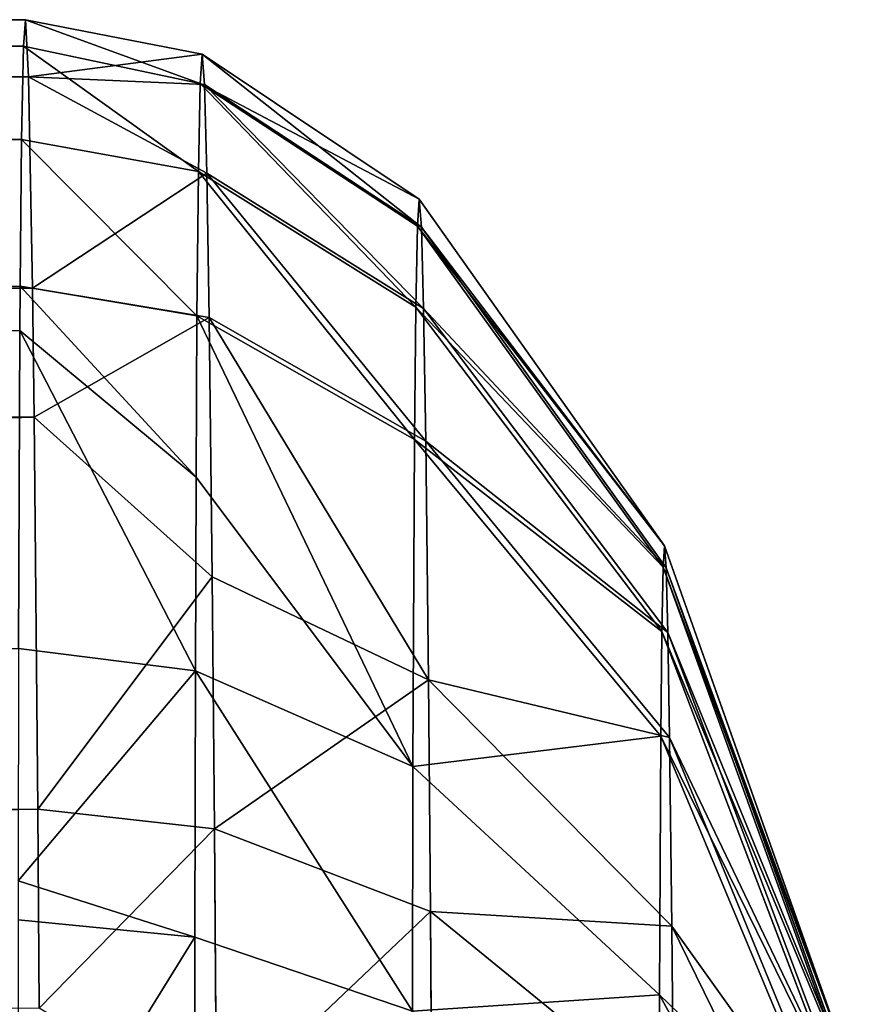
# Model space of a CAD drawing. Extents: x 0 to 230, y 0 to 588.
# Tile 259 of 383: x 137.97 to 139.81, y 212.28 to 214.46. Entities that reach past the tile are written whole.
import ezdxf

# ---------------------------------------------------------------- set-up
doc = ezdxf.new("R2010")
doc.units = 0
doc.header["$LTSCALE"] = 25.4
doc.layers.get('0').update_dxf_attribs({"color": 13, "linetype": 'CONTINUOUS'})

# ---------------------------------------------------------------- blocks, each defined once
blk = doc.blocks.new('VIPER-I-6512-6513_STL_3')
at = {"color": 250}
for p, q in [((-37.688, 223.1013, 633.5656), (10.3108, 223.2561, 633.8776)), ((-37.688, 223.1013, 633.5656), (10.3108, 223.2561, 633.8776)), ((10.3064, 223.1973, 634.5757), (10.3108, 223.2561, 633.8776)), ((10.3064, 223.1973, 634.5757), (10.3108, 223.2561, 633.8776)), ((10.3108, 223.2561, 633.8776), (10.3177, 223.1294, 632.8723)), ((10.6984, 223.1146, 634.6069), (10.3108, 223.2561, 633.8776)), ((10.6984, 223.1146, 634.6069), (10.3108, 223.2561, 633.8776)), ((10.7029, 223.1798, 633.8803), (10.3108, 223.2561, 633.8776)), ((10.7029, 223.1798, 633.8803), (10.3108, 223.2561, 633.8776)), ((10.3108, 223.2561, 633.8776), (10.3177, 223.1294, 632.8723)), ((-37.6923, 223.0425, 634.2637), (10.3064, 223.1973, 634.5757)), ((-37.6923, 223.0425, 634.2637), (10.3064, 223.1973, 634.5757)), ((10.3022, 222.9904, 635.3356), (10.3064, 223.1973, 634.5757)), ((10.3022, 222.9904, 635.3356), (10.3064, 223.1973, 634.5757)), ((10.6944, 222.919, 635.3107), (10.3064, 223.1973, 634.5757)), ((10.6944, 222.919, 635.3107), (10.3064, 223.1973, 634.5757)), ((10.6984, 223.1146, 634.6069), (10.3064, 223.1973, 634.5757)), ((10.6984, 223.1146, 634.6069), (10.3064, 223.1973, 634.5757)), ((10.7029, 223.1798, 633.8803), (10.3177, 223.1294, 632.8723)), ((10.7029, 223.1798, 633.8803), (10.3177, 223.1294, 632.8723)), ((10.6984, 223.1146, 634.6069), (10.7029, 223.1798, 633.8803)), ((10.6984, 223.1146, 634.6069), (10.7029, 223.1798, 633.8803)), ((10.7029, 223.1798, 633.8803), (10.7078, 223.1124, 633.1539)), ((10.7029, 223.1798, 633.8803), (10.7078, 223.1124, 633.1539)), ((10.7029, 223.1798, 633.8803), (11.1846, 222.8581, 633.8839)), ((10.7029, 223.1798, 633.8803), (11.1846, 222.8581, 633.8839)), ((-37.681, 222.9746, 632.5602), (10.3177, 223.1294, 632.8723)), ((-37.681, 222.9746, 632.5602), (10.3177, 223.1294, 632.8723)), ((-37.6776, 222.8321, 632.1106), (10.3177, 223.1294, 632.8723)), ((-37.6776, 222.8321, 632.1106), (10.3177, 223.1294, 632.8723)), ((10.3177, 223.1294, 632.8723), (10.3265, 222.6608, 631.756)), ((10.7078, 223.1124, 633.1539), (10.3177, 223.1294, 632.8723)), ((10.7078, 223.1124, 633.1539), (10.3177, 223.1294, 632.8723)), ((10.713, 222.9157, 632.4528), (10.3177, 223.1294, 632.8723)), ((10.713, 222.9157, 632.4528), (10.3177, 223.1294, 632.8723)), ((10.3177, 223.1294, 632.8723), (10.3265, 222.6608, 631.756)), ((10.6944, 222.919, 635.3107), (10.6984, 223.1146, 634.6069)), ((10.6944, 222.919, 635.3107), (10.6984, 223.1146, 634.6069)), ((10.6984, 223.1146, 634.6069), (11.1804, 222.7982, 634.5522)), ((10.6984, 223.1146, 634.6069), (11.1804, 222.7982, 634.5522)), ((10.7078, 223.1124, 633.1539), (10.713, 222.9157, 632.4528)), ((10.7078, 223.1124, 633.1539), (10.713, 222.9157, 632.4528)), ((10.7078, 223.1124, 633.1539), (11.1891, 222.7962, 633.2158)), ((10.7078, 223.1124, 633.1539), (11.1891, 222.7962, 633.2158)), ((-37.6966, 222.8356, 635.0236), (10.3022, 222.9904, 635.3356)), ((-37.6966, 222.8356, 635.0236), (10.3022, 222.9904, 635.3356)), ((10.2989, 222.6647, 636.005), (10.3022, 222.9904, 635.3356)), ((10.2989, 222.6647, 636.005), (10.3022, 222.9904, 635.3356)), ((10.6944, 222.919, 635.3107), (10.3022, 222.9904, 635.3356)), ((10.6944, 222.919, 635.3107), (10.3022, 222.9904, 635.3356)), ((10.713, 222.9157, 632.4528), (10.3265, 222.6608, 631.756)), ((10.713, 222.9157, 632.4528), (10.3265, 222.6608, 631.756)), ((10.6912, 222.5995, 635.9673), (10.6944, 222.919, 635.3107)), ((10.6912, 222.5995, 635.9673), (10.6944, 222.919, 635.3107)), ((10.6944, 222.919, 635.3107), (11.1768, 222.6183, 635.1993)), ((10.6944, 222.919, 635.3107), (11.1768, 222.6183, 635.1993)), ((10.713, 222.9157, 632.4528), (10.7183, 222.5955, 631.7988)), ((10.713, 222.9157, 632.4528), (10.7183, 222.5955, 631.7988)), ((10.713, 222.9157, 632.4528), (11.1939, 222.6153, 632.5711)), ((10.713, 222.9157, 632.4528), (11.1939, 222.6153, 632.5711)), ((11.1804, 222.7982, 634.5522), (11.1846, 222.8581, 633.8839)), ((11.1804, 222.7982, 634.5522), (11.1846, 222.8581, 633.8839)), ((11.1846, 222.8581, 633.8839), (11.1891, 222.7962, 633.2158)), ((11.7287, 222.0891, 633.8886), (11.1846, 222.8581, 633.8839)), ((11.7287, 222.0891, 633.8886), (11.1846, 222.8581, 633.8839)), ((11.1846, 222.8581, 633.8839), (11.1891, 222.7962, 633.2158)), ((-37.6776, 222.8321, 632.1106), (10.3265, 222.6608, 631.756)), ((-37.6776, 222.8321, 632.1106), (10.3265, 222.6608, 631.756)), ((11.1768, 222.6183, 635.1993), (11.1804, 222.7982, 634.5522)), ((11.1768, 222.6183, 635.1993), (11.1804, 222.7982, 634.5522)), ((11.7254, 222.0416, 634.4176), (11.1804, 222.7982, 634.5522)), ((11.7254, 222.0416, 634.4176), (11.1804, 222.7982, 634.5522)), ((11.1891, 222.7962, 633.2158), (11.1939, 222.6153, 632.5711)), ((11.7323, 222.04, 633.3597), (11.1891, 222.7962, 633.2158)), ((11.7323, 222.04, 633.3597), (11.1891, 222.7962, 633.2158)), ((11.1891, 222.7962, 633.2158), (11.1939, 222.6153, 632.5711)), ((-37.6999, 222.5099, 635.6929), (10.2989, 222.6647, 636.005)), ((-37.6999, 222.5099, 635.6929), (10.2989, 222.6647, 636.005)), ((-37.6686, 222.2197, 631.0316), (10.3265, 222.6608, 631.756)), ((-37.6686, 222.2197, 631.0316), (10.3265, 222.6608, 631.756)), ((10.2982, 222.5664, 636.1595), (10.2989, 222.6647, 636.005)), ((10.2982, 222.5664, 636.1595), (10.2989, 222.6647, 636.005)), ((10.6891, 222.2414, 636.4683), (10.2989, 222.6647, 636.005)), ((10.6891, 222.2414, 636.4683), (10.2989, 222.6647, 636.005)), ((10.6912, 222.5995, 635.9673), (10.2989, 222.6647, 636.005)), ((10.6912, 222.5995, 635.9673), (10.2989, 222.6647, 636.005)), ((10.3265, 222.6608, 631.756), (10.3301, 222.3745, 631.3436)), ((10.7183, 222.5955, 631.7988), (10.3265, 222.6608, 631.756)), ((10.7183, 222.5955, 631.7988), (10.3265, 222.6608, 631.756)), ((10.3265, 222.6608, 631.756), (10.3301, 222.3745, 631.3436)), ((11.1738, 222.3245, 635.8033), (11.1768, 222.6183, 635.1993)), ((11.1738, 222.3245, 635.8033), (11.1768, 222.6183, 635.1993)), ((11.7226, 221.8992, 634.9299), (11.1768, 222.6183, 635.1993)), ((11.7226, 221.8992, 634.9299), (11.1768, 222.6183, 635.1993)), ((11.1939, 222.6153, 632.5711), (11.1988, 222.3208, 631.9697)), ((11.7361, 221.8968, 632.8494), (11.1939, 222.6153, 632.5711)), ((11.7361, 221.8968, 632.8494), (11.1939, 222.6153, 632.5711)), ((11.1939, 222.6153, 632.5711), (11.1988, 222.3208, 631.9697)), ((10.7183, 222.5955, 631.7988), (10.3301, 222.3745, 631.3436)), ((10.7183, 222.5955, 631.7988), (10.3301, 222.3745, 631.3436)), ((10.6891, 222.2414, 636.4683), (10.6912, 222.5995, 635.9673)), ((10.6891, 222.2414, 636.4683), (10.6912, 222.5995, 635.9673)), ((10.6912, 222.5995, 635.9673), (11.1738, 222.3245, 635.8033)), ((10.6912, 222.5995, 635.9673), (11.1738, 222.3245, 635.8033)), ((10.6912, 222.5995, 635.9673), (11.1705, 221.5996, 636.6692)), ((10.6912, 222.5995, 635.9673), (11.1705, 221.5996, 636.6692)), ((10.7183, 222.5955, 631.7988), (10.725, 222.0204, 631.0609)), ((10.7183, 222.5955, 631.7988), (10.725, 222.0204, 631.0609)), ((10.7183, 222.5955, 631.7988), (11.1988, 222.3208, 631.9697)), ((10.7183, 222.5955, 631.7988), (11.1988, 222.3208, 631.9697)), ((-37.7006, 222.4116, 635.8475), (10.2982, 222.5664, 636.1595)), ((-37.7006, 222.4116, 635.8475), (10.2982, 222.5664, 636.1595)), ((10.2952, 221.8612, 636.9647), (10.2982, 222.5664, 636.1595)), ((10.2952, 221.8612, 636.9647), (10.2982, 222.5664, 636.1595)), ((10.2982, 222.5664, 636.1595), (10.6891, 222.2414, 636.4683)), ((10.2982, 222.5664, 636.1595), (10.6891, 222.2414, 636.4683)), ((10.2982, 222.5664, 636.1595), (10.6876, 221.8113, 636.9089)), ((10.2982, 222.5664, 636.1595), (10.6876, 221.8113, 636.9089)), ((-37.6686, 222.2197, 631.0316), (10.3301, 222.3745, 631.3436)), ((-37.6686, 222.2197, 631.0316), (10.3301, 222.3745, 631.3436)), ((-30.5379, 221.3482, 630.2403), (10.3301, 222.3745, 631.3436)), ((-30.5379, 221.3482, 630.2403), (10.3301, 222.3745, 631.3436)), ((-29.9886, 221.2799, 630.1967), (10.3301, 222.3745, 631.3436)), ((-29.9886, 221.2799, 630.1967), (10.3301, 222.3745, 631.3436)), ((10.3301, 222.3745, 631.3436), (-29.4859, 221.0807, 630.076)), ((10.3301, 222.3745, 631.3436), (-29.4859, 221.0807, 630.076)), ((10.3301, 222.3745, 631.3436), (10.3382, 221.5047, 630.5231)), ((10.725, 222.0204, 631.0609), (10.3301, 222.3745, 631.3436)), ((10.725, 222.0204, 631.0609), (10.3301, 222.3745, 631.3436)), ((10.3301, 222.3745, 631.3436), (10.3382, 221.5047, 630.5231)), ((11.1705, 221.5996, 636.6692), (11.1738, 222.3245, 635.8033)), ((11.1705, 221.5996, 636.6692), (11.1738, 222.3245, 635.8033)), ((11.7202, 221.6666, 635.408), (11.1738, 222.3245, 635.8033)), ((11.7202, 221.6666, 635.408), (11.1738, 222.3245, 635.8033)), ((11.1988, 222.3208, 631.9697), (11.2049, 221.7919, 631.291)), ((11.7399, 221.6637, 632.3732), (11.1988, 222.3208, 631.9697)), ((11.7399, 221.6637, 632.3732), (11.1988, 222.3208, 631.9697)), ((11.1988, 222.3208, 631.9697), (11.2049, 221.7919, 631.291)), ((10.6891, 222.2414, 636.4683), (10.6876, 221.8113, 636.9089)), ((10.6891, 222.2414, 636.4683), (10.6876, 221.8113, 636.9089)), ((10.6891, 222.2414, 636.4683), (11.1705, 221.5996, 636.6692)), ((10.6891, 222.2414, 636.4683), (11.1705, 221.5996, 636.6692)), ((11.7254, 222.0416, 634.4176), (11.7287, 222.0891, 633.8886)), ((11.7254, 222.0416, 634.4176), (11.7287, 222.0891, 633.8886)), ((11.7287, 222.0891, 633.8886), (11.7323, 222.04, 633.3597)), ((12.1289, 220.9603, 633.8929), (11.7287, 222.0891, 633.8886)), ((12.1289, 220.9603, 633.8929), (11.7287, 222.0891, 633.8886)), ((11.7287, 222.0891, 633.8886), (11.7323, 222.04, 633.3597)), ((11.7226, 221.8992, 634.9299), (11.7254, 222.0416, 634.4176)), ((11.7226, 221.8992, 634.9299), (11.7254, 222.0416, 634.4176)), ((12.1269, 220.9312, 634.2177), (11.7254, 222.0416, 634.4176)), ((12.1269, 220.9312, 634.2177), (11.7254, 222.0416, 634.4176)), ((11.7323, 222.04, 633.3597), (11.7361, 221.8968, 632.8494)), ((12.1311, 220.9302, 633.5681), (11.7323, 222.04, 633.3597)), ((12.1311, 220.9302, 633.5681), (11.7323, 222.04, 633.3597)), ((11.7323, 222.04, 633.3597), (11.7361, 221.8968, 632.8494)), ((10.725, 222.0204, 631.0609), (10.3382, 221.5047, 630.5231)), ((10.725, 222.0204, 631.0609), (10.3382, 221.5047, 630.5231)), ((10.725, 222.0204, 631.0609), (10.7298, 221.4614, 630.5894)), ((10.725, 222.0204, 631.0609), (10.7298, 221.4614, 630.5894)), ((10.725, 222.0204, 631.0609), (11.2049, 221.7919, 631.291)), ((10.725, 222.0204, 631.0609), (11.2049, 221.7919, 631.291)), ((11.7202, 221.6666, 635.408), (11.7226, 221.8992, 634.9299)), ((11.7202, 221.6666, 635.408), (11.7226, 221.8992, 634.9299)), ((12.1251, 220.8437, 634.5323), (11.7226, 221.8992, 634.9299)), ((12.1251, 220.8437, 634.5323), (11.7226, 221.8992, 634.9299)), ((11.7361, 221.8968, 632.8494), (11.7399, 221.6637, 632.3732)), ((12.1334, 220.8423, 633.2546), (11.7361, 221.8968, 632.8494)), ((12.1334, 220.8423, 633.2546), (11.7361, 221.8968, 632.8494)), ((11.7361, 221.8968, 632.8494), (11.7399, 221.6637, 632.3732)), ((10.6876, 221.8113, 636.9089), (10.2952, 221.8612, 636.9647)), ((10.6876, 221.8113, 636.9089), (10.2952, 221.8612, 636.9647)), ((10.2944, 221.3459, 637.3499), (10.6876, 221.8113, 636.9089)), ((10.2944, 221.3459, 637.3499), (10.6876, 221.8113, 636.9089)), ((10.6867, 221.2207, 637.3389), (10.6876, 221.8113, 636.9089)), ((10.6867, 221.2207, 637.3389), (10.6876, 221.8113, 636.9089)), ((10.6876, 221.8113, 636.9089), (11.1705, 221.5996, 636.6692)), ((10.6876, 221.8113, 636.9089), (11.1705, 221.5996, 636.6692)), ((11.2049, 221.7919, 631.291), (11.2094, 221.2778, 630.8574)), ((11.7448, 221.245, 631.836), (11.2049, 221.7919, 631.291)), ((11.7448, 221.245, 631.836), (11.2049, 221.7919, 631.291)), ((11.2049, 221.7919, 631.291), (11.2094, 221.2778, 630.8574)), ((11.7176, 221.0928, 636.0935), (11.7202, 221.6666, 635.408)), ((11.7176, 221.0928, 636.0935), (11.7202, 221.6666, 635.408)), ((12.1237, 220.7009, 634.8259), (11.7202, 221.6666, 635.408)), ((12.1237, 220.7009, 634.8259), (11.7202, 221.6666, 635.408)), ((11.7399, 221.6637, 632.3732), (11.7448, 221.245, 631.836)), ((12.1358, 220.6991, 632.9623), (11.7399, 221.6637, 632.3732)), ((12.1358, 220.6991, 632.9623), (11.7399, 221.6637, 632.3732)), ((11.7399, 221.6637, 632.3732), (11.7448, 221.245, 631.836)), ((11.1697, 221.0565, 637.0646), (11.1705, 221.5996, 636.6692)), ((11.1697, 221.0565, 637.0646), (11.1705, 221.5996, 636.6692)), ((11.1705, 221.5996, 636.6692), (11.7176, 221.0928, 636.0935)), ((11.1705, 221.5996, 636.6692), (11.7176, 221.0928, 636.0935)), ((10.3382, 221.5047, 630.5231), (-29.4859, 221.0807, 630.076)), ((10.3382, 221.5047, 630.5231), (-29.4859, 221.0807, 630.076)), ((10.3382, 221.5047, 630.5231), (-29.2586, 220.9354, 629.9968)), ((10.3382, 221.5047, 630.5231), (-29.2586, 220.9354, 629.9968)), ((10.3382, 221.5047, 630.5231), (10.3414, 221.0631, 630.2543)), ((10.7298, 221.4614, 630.5894), (10.3382, 221.5047, 630.5231)), ((10.3382, 221.5047, 630.5231), (10.3414, 221.0631, 630.2543)), ((10.7298, 221.4614, 630.5894), (10.3382, 221.5047, 630.5231)), ((10.3414, 221.0631, 630.2543), (10.7298, 221.4614, 630.5894)), ((10.3414, 221.0631, 630.2543), (10.7298, 221.4614, 630.5894)), ((11.2094, 221.2778, 630.8574), (10.7298, 221.4614, 630.5894)), ((10.7342, 220.8265, 630.2266), (10.7298, 221.4614, 630.5894)), ((11.2094, 221.2778, 630.8574), (10.7298, 221.4614, 630.5894)), ((10.7342, 220.8265, 630.2266), (10.7298, 221.4614, 630.5894)), ((10.6867, 221.2207, 637.3389), (10.2944, 221.3459, 637.3499)), ((10.6867, 221.2207, 637.3389), (10.2944, 221.3459, 637.3499)), ((10.2943, 221.2593, 637.4031), (10.6867, 221.2207, 637.3389)), ((10.2943, 221.2593, 637.4031), (10.6867, 221.2207, 637.3389)), ((11.7483, 220.8381, 631.4927), (11.2094, 221.2778, 630.8574)), ((11.2134, 220.694, 630.5237), (11.2094, 221.2778, 630.8574)), ((11.7483, 220.8381, 631.4927), (11.2094, 221.2778, 630.8574)), ((11.2134, 220.694, 630.5237), (11.2094, 221.2778, 630.8574)), ((11.7448, 221.245, 631.836), (11.7483, 220.8381, 631.4927)), ((12.1388, 220.442, 632.6323), (11.7448, 221.245, 631.836)), ((12.1388, 220.442, 632.6323), (11.7448, 221.245, 631.836)), ((11.7448, 221.245, 631.836), (11.7483, 220.8381, 631.4927)), ((11.1697, 221.0565, 637.0646), (10.6867, 221.2207, 637.3389)), ((10.6867, 221.2207, 637.3389), (10.6868, 220.5623, 637.6553)), ((10.6867, 221.2207, 637.3389), (10.6868, 220.5623, 637.6553)), ((11.1697, 221.0565, 637.0646), (10.6867, 221.2207, 637.3389)), ((11.7169, 220.6628, 636.4065), (11.7176, 221.0928, 636.0935)), ((11.7169, 220.6628, 636.4065), (11.7176, 221.0928, 636.0935)), ((11.7176, 221.0928, 636.0935), (12.1221, 220.3485, 635.2469)), ((11.7176, 221.0928, 636.0935), (12.1221, 220.3485, 635.2469))]:
    blk.add_line(p, q, dxfattribs=at)
at = {"color": 7}
mesh = blk.add_polyface(dxfattribs=at)
corners = [(-37.6923, 223.0425, 634.2637), (10.3108, 223.2561, 633.8776), (-37.688, 223.1013, 633.5656), (10.3064, 223.1973, 634.5757)]
mesh.append_faces([[corners[k] for k in face] for face in [(0, 1, 2), (1, 0, 3)]], dxfattribs={"vtx0": -1, "color": 7})
mesh = blk.add_polyface(dxfattribs=at)
corners = [(-37.688, 223.1013, 633.5656), (10.3177, 223.1294, 632.8723), (-37.681, 222.9746, 632.5602), (10.3108, 223.2561, 633.8776)]
mesh.append_faces([[corners[k] for k in face] for face in [(0, 1, 2), (1, 0, 3)]], dxfattribs={"vtx0": -1, "color": 7})
mesh = blk.add_polyface(dxfattribs=at)
corners = [(10.6984, 223.1146, 634.6069), (10.3108, 223.2561, 633.8776), (10.3064, 223.1973, 634.5757)]
mesh.append_faces([[corners[k] for k in face] for face in [(0, 1, 2)]], dxfattribs={"color": 7})
mesh = blk.add_polyface(dxfattribs=at)
corners = [(10.6984, 223.1146, 634.6069), (10.7029, 223.1798, 633.8803), (10.3108, 223.2561, 633.8776)]
mesh.append_faces([[corners[k] for k in face] for face in [(0, 1, 2)]], dxfattribs={"color": 7})
mesh = blk.add_polyface(dxfattribs=at)
corners = [(10.7029, 223.1798, 633.8803), (10.3177, 223.1294, 632.8723), (10.3108, 223.2561, 633.8776)]
mesh.append_faces([[corners[k] for k in face] for face in [(0, 1, 2)]], dxfattribs={"color": 7})
mesh = blk.add_polyface(dxfattribs=at)
corners = [(-37.6966, 222.8356, 635.0236), (10.3064, 223.1973, 634.5757), (-37.6923, 223.0425, 634.2637), (10.3022, 222.9904, 635.3356)]
mesh.append_faces([[corners[k] for k in face] for face in [(0, 1, 2), (1, 0, 3)]], dxfattribs={"vtx0": -1, "color": 7})
mesh = blk.add_polyface(dxfattribs=at)
corners = [(10.3022, 222.9904, 635.3356), (10.6944, 222.919, 635.3107), (10.3064, 223.1973, 634.5757)]
mesh.append_faces([[corners[k] for k in face] for face in [(0, 1, 2)]], dxfattribs={"color": 7})
mesh = blk.add_polyface(dxfattribs=at)
corners = [(10.6944, 222.919, 635.3107), (10.6984, 223.1146, 634.6069), (10.3064, 223.1973, 634.5757)]
mesh.append_faces([[corners[k] for k in face] for face in [(0, 1, 2)]], dxfattribs={"color": 7})
mesh = blk.add_polyface(dxfattribs=at)
corners = [(10.7029, 223.1798, 633.8803), (10.7078, 223.1124, 633.1539), (10.3177, 223.1294, 632.8723)]
mesh.append_faces([[corners[k] for k in face] for face in [(0, 1, 2)]], dxfattribs={"color": 7})
mesh = blk.add_polyface(dxfattribs=at)
corners = [(10.6984, 223.1146, 634.6069), (11.1846, 222.8581, 633.8839), (10.7029, 223.1798, 633.8803), (11.1804, 222.7982, 634.5522)]
mesh.append_faces([[corners[k] for k in face] for face in [(0, 1, 2), (1, 0, 3)]], dxfattribs={"vtx0": -1, "color": 7})
mesh = blk.add_polyface(dxfattribs=at)
corners = [(10.7029, 223.1798, 633.8803), (11.1891, 222.7962, 633.2158), (10.7078, 223.1124, 633.1539), (11.1846, 222.8581, 633.8839)]
mesh.append_faces([[corners[k] for k in face] for face in [(0, 1, 2), (1, 0, 3)]], dxfattribs={"vtx0": -1, "color": 7})
mesh = blk.add_polyface(dxfattribs=at)
corners = [(10.3177, 223.1294, 632.8723), (-37.6776, 222.8321, 632.1106), (-37.681, 222.9746, 632.5602)]
mesh.append_faces([[corners[k] for k in face] for face in [(0, 1, 2)]], dxfattribs={"color": 7})
mesh = blk.add_polyface(dxfattribs=at)
corners = [(10.3177, 223.1294, 632.8723), (10.3265, 222.6608, 631.756), (-37.6776, 222.8321, 632.1106)]
mesh.append_faces([[corners[k] for k in face] for face in [(0, 1, 2)]], dxfattribs={"color": 7})
mesh = blk.add_polyface(dxfattribs=at)
corners = [(10.7078, 223.1124, 633.1539), (10.713, 222.9157, 632.4528), (10.3177, 223.1294, 632.8723)]
mesh.append_faces([[corners[k] for k in face] for face in [(0, 1, 2)]], dxfattribs={"color": 7})
mesh = blk.add_polyface(dxfattribs=at)
corners = [(10.3177, 223.1294, 632.8723), (10.713, 222.9157, 632.4528), (10.3265, 222.6608, 631.756)]
mesh.append_faces([[corners[k] for k in face] for face in [(0, 1, 2)]], dxfattribs={"color": 7})
mesh = blk.add_polyface(dxfattribs=at)
corners = [(10.6984, 223.1146, 634.6069), (11.1768, 222.6183, 635.1993), (11.1804, 222.7982, 634.5522), (10.6944, 222.919, 635.3107)]
mesh.append_faces([[corners[k] for k in face] for face in [(0, 1, 2), (1, 0, 3)]], dxfattribs={"vtx0": -1, "color": 7})
mesh = blk.add_polyface(dxfattribs=at)
corners = [(10.7078, 223.1124, 633.1539), (11.1939, 222.6153, 632.5711), (10.713, 222.9157, 632.4528), (11.1891, 222.7962, 633.2158)]
mesh.append_faces([[corners[k] for k in face] for face in [(0, 1, 2), (1, 0, 3)]], dxfattribs={"vtx0": -1, "color": 7})
mesh = blk.add_polyface(dxfattribs=at)
corners = [(-37.6999, 222.5099, 635.6929), (10.3022, 222.9904, 635.3356), (-37.6966, 222.8356, 635.0236), (10.2989, 222.6647, 636.005)]
mesh.append_faces([[corners[k] for k in face] for face in [(0, 1, 2), (1, 0, 3)]], dxfattribs={"vtx0": -1, "color": 7})
mesh = blk.add_polyface(dxfattribs=at)
corners = [(10.3022, 222.9904, 635.3356), (10.6912, 222.5995, 635.9673), (10.6944, 222.919, 635.3107), (10.2989, 222.6647, 636.005)]
mesh.append_faces([[corners[k] for k in face] for face in [(0, 1, 2), (1, 0, 3)]], dxfattribs={"vtx0": -1, "color": 7})
mesh = blk.add_polyface(dxfattribs=at)
corners = [(10.713, 222.9157, 632.4528), (10.7183, 222.5955, 631.7988), (10.3265, 222.6608, 631.756)]
mesh.append_faces([[corners[k] for k in face] for face in [(0, 1, 2)]], dxfattribs={"color": 7})
mesh = blk.add_polyface(dxfattribs=at)
corners = [(10.6944, 222.919, 635.3107), (11.1738, 222.3245, 635.8033), (11.1768, 222.6183, 635.1993), (10.6912, 222.5995, 635.9673)]
mesh.append_faces([[corners[k] for k in face] for face in [(0, 1, 2), (1, 0, 3)]], dxfattribs={"vtx0": -1, "color": 7})
mesh = blk.add_polyface(dxfattribs=at)
corners = [(10.713, 222.9157, 632.4528), (11.1988, 222.3208, 631.9697), (10.7183, 222.5955, 631.7988), (11.1939, 222.6153, 632.5711)]
mesh.append_faces([[corners[k] for k in face] for face in [(0, 1, 2), (1, 0, 3)]], dxfattribs={"vtx0": -1, "color": 7})
mesh = blk.add_polyface(dxfattribs=at)
corners = [(11.7287, 222.0891, 633.8886), (11.1804, 222.7982, 634.5522), (11.7254, 222.0416, 634.4176), (11.1846, 222.8581, 633.8839)]
mesh.append_faces([[corners[k] for k in face] for face in [(0, 1, 2), (1, 0, 3)]], dxfattribs={"vtx0": -1, "color": 7})
mesh = blk.add_polyface(dxfattribs=at)
corners = [(11.1891, 222.7962, 633.2158), (11.7287, 222.0891, 633.8886), (11.7323, 222.04, 633.3597), (11.1846, 222.8581, 633.8839)]
mesh.append_faces([[corners[k] for k in face] for face in [(0, 1, 2), (1, 0, 3)]], dxfattribs={"vtx0": -1, "color": 7})
mesh = blk.add_polyface(dxfattribs=at)
corners = [(-37.6776, 222.8321, 632.1106), (10.3265, 222.6608, 631.756), (-37.6686, 222.2197, 631.0316)]
mesh.append_faces([[corners[k] for k in face] for face in [(0, 1, 2)]], dxfattribs={"color": 7})
mesh = blk.add_polyface(dxfattribs=at)
corners = [(11.7254, 222.0416, 634.4176), (11.1768, 222.6183, 635.1993), (11.7226, 221.8992, 634.9299), (11.1804, 222.7982, 634.5522)]
mesh.append_faces([[corners[k] for k in face] for face in [(0, 1, 2), (1, 0, 3)]], dxfattribs={"vtx0": -1, "color": 7})
mesh = blk.add_polyface(dxfattribs=at)
corners = [(11.1939, 222.6153, 632.5711), (11.7323, 222.04, 633.3597), (11.7361, 221.8968, 632.8494), (11.1891, 222.7962, 633.2158)]
mesh.append_faces([[corners[k] for k in face] for face in [(0, 1, 2), (1, 0, 3)]], dxfattribs={"vtx0": -1, "color": 7})
mesh = blk.add_polyface(dxfattribs=at)
corners = [(-37.7006, 222.4116, 635.8475), (10.2989, 222.6647, 636.005), (-37.6999, 222.5099, 635.6929), (10.2982, 222.5664, 636.1595)]
mesh.append_faces([[corners[k] for k in face] for face in [(0, 1, 2), (1, 0, 3)]], dxfattribs={"vtx0": -1, "color": 7})
mesh = blk.add_polyface(dxfattribs=at)
corners = [(10.3265, 222.6608, 631.756), (10.3301, 222.3745, 631.3436), (-37.6686, 222.2197, 631.0316)]
mesh.append_faces([[corners[k] for k in face] for face in [(0, 1, 2)]], dxfattribs={"color": 7})
mesh = blk.add_polyface(dxfattribs=at)
corners = [(10.6891, 222.2414, 636.4683), (10.2989, 222.6647, 636.005), (10.2982, 222.5664, 636.1595)]
mesh.append_faces([[corners[k] for k in face] for face in [(0, 1, 2)]], dxfattribs={"color": 7})
mesh = blk.add_polyface(dxfattribs=at)
corners = [(10.6891, 222.2414, 636.4683), (10.6912, 222.5995, 635.9673), (10.2989, 222.6647, 636.005)]
mesh.append_faces([[corners[k] for k in face] for face in [(0, 1, 2)]], dxfattribs={"color": 7})
mesh = blk.add_polyface(dxfattribs=at)
corners = [(10.7183, 222.5955, 631.7988), (10.3301, 222.3745, 631.3436), (10.3265, 222.6608, 631.756)]
mesh.append_faces([[corners[k] for k in face] for face in [(0, 1, 2)]], dxfattribs={"color": 7})
mesh = blk.add_polyface(dxfattribs=at)
corners = [(11.7226, 221.8992, 634.9299), (11.1738, 222.3245, 635.8033), (11.7202, 221.6666, 635.408), (11.1768, 222.6183, 635.1993)]
mesh.append_faces([[corners[k] for k in face] for face in [(0, 1, 2), (1, 0, 3)]], dxfattribs={"vtx0": -1, "color": 7})
mesh = blk.add_polyface(dxfattribs=at)
corners = [(11.1988, 222.3208, 631.9697), (11.7361, 221.8968, 632.8494), (11.7399, 221.6637, 632.3732), (11.1939, 222.6153, 632.5711)]
mesh.append_faces([[corners[k] for k in face] for face in [(0, 1, 2), (1, 0, 3)]], dxfattribs={"vtx0": -1, "color": 7})
mesh = blk.add_polyface(dxfattribs=at)
corners = [(10.7183, 222.5955, 631.7988), (10.725, 222.0204, 631.0609), (10.3301, 222.3745, 631.3436)]
mesh.append_faces([[corners[k] for k in face] for face in [(0, 1, 2)]], dxfattribs={"color": 7})
mesh = blk.add_polyface(dxfattribs=at)
corners = [(10.6912, 222.5995, 635.9673), (10.6891, 222.2414, 636.4683), (11.1705, 221.5996, 636.6692)]
mesh.append_faces([[corners[k] for k in face] for face in [(0, 1, 2)]], dxfattribs={"color": 7})
mesh = blk.add_polyface(dxfattribs=at)
corners = [(11.1705, 221.5996, 636.6692), (11.1738, 222.3245, 635.8033), (10.6912, 222.5995, 635.9673)]
mesh.append_faces([[corners[k] for k in face] for face in [(0, 1, 2)]], dxfattribs={"color": 7})
mesh = blk.add_polyface(dxfattribs=at)
corners = [(10.7183, 222.5955, 631.7988), (11.2049, 221.7919, 631.291), (10.725, 222.0204, 631.0609), (11.1988, 222.3208, 631.9697)]
mesh.append_faces([[corners[k] for k in face] for face in [(0, 1, 2), (1, 0, 3)]], dxfattribs={"vtx0": -1, "color": 7})
mesh = blk.add_polyface(dxfattribs=at)
corners = [(-37.7035, 221.7064, 636.6526), (10.2982, 222.5664, 636.1595), (-37.7006, 222.4116, 635.8475), (10.2952, 221.8612, 636.9647)]
mesh.append_faces([[corners[k] for k in face] for face in [(0, 1, 2), (1, 0, 3)]], dxfattribs={"vtx0": -1, "color": 7})
mesh = blk.add_polyface(dxfattribs=at)
corners = [(10.2952, 221.8612, 636.9647), (10.6876, 221.8113, 636.9089), (10.2982, 222.5664, 636.1595)]
mesh.append_faces([[corners[k] for k in face] for face in [(0, 1, 2)]], dxfattribs={"color": 7})
mesh = blk.add_polyface(dxfattribs=at)
corners = [(10.6876, 221.8113, 636.9089), (10.6891, 222.2414, 636.4683), (10.2982, 222.5664, 636.1595)]
mesh.append_faces([[corners[k] for k in face] for face in [(0, 1, 2)]], dxfattribs={"color": 7})
mesh = blk.add_polyface(dxfattribs=at)
corners = [(10.3301, 222.3745, 631.3436), (-30.5379, 221.3482, 630.2403), (-37.6686, 222.2197, 631.0316)]
mesh.append_faces([[corners[k] for k in face] for face in [(0, 1, 2)]], dxfattribs={"color": 7})
mesh = blk.add_polyface(dxfattribs=at)
corners = [(10.3301, 222.3745, 631.3436), (-29.9886, 221.2799, 630.1967), (-30.5379, 221.3482, 630.2403)]
mesh.append_faces([[corners[k] for k in face] for face in [(0, 1, 2)]], dxfattribs={"color": 7})
mesh = blk.add_polyface(dxfattribs=at)
corners = [(10.3301, 222.3745, 631.3436), (-29.4859, 221.0807, 630.076), (-29.9886, 221.2799, 630.1967)]
mesh.append_faces([[corners[k] for k in face] for face in [(0, 1, 2)]], dxfattribs={"color": 7})
mesh = blk.add_polyface(dxfattribs=at)
corners = [(10.3382, 221.5047, 630.5231), (-29.4859, 221.0807, 630.076), (10.3301, 222.3745, 631.3436)]
mesh.append_faces([[corners[k] for k in face] for face in [(0, 1, 2)]], dxfattribs={"color": 7})
mesh = blk.add_polyface(dxfattribs=at)
corners = [(10.725, 222.0204, 631.0609), (10.3382, 221.5047, 630.5231), (10.3301, 222.3745, 631.3436)]
mesh.append_faces([[corners[k] for k in face] for face in [(0, 1, 2)]], dxfattribs={"color": 7})
mesh = blk.add_polyface(dxfattribs=at)
corners = [(11.7202, 221.6666, 635.408), (11.1705, 221.5996, 636.6692), (11.7176, 221.0928, 636.0935), (11.1738, 222.3245, 635.8033)]
mesh.append_faces([[corners[k] for k in face] for face in [(0, 1, 2), (1, 0, 3)]], dxfattribs={"vtx0": -1, "color": 7})
mesh = blk.add_polyface(dxfattribs=at)
corners = [(11.2049, 221.7919, 631.291), (11.7399, 221.6637, 632.3732), (11.7448, 221.245, 631.836), (11.1988, 222.3208, 631.9697)]
mesh.append_faces([[corners[k] for k in face] for face in [(0, 1, 2), (1, 0, 3)]], dxfattribs={"vtx0": -1, "color": 7})
mesh = blk.add_polyface(dxfattribs=at)
corners = [(10.6876, 221.8113, 636.9089), (11.1705, 221.5996, 636.6692), (10.6891, 222.2414, 636.4683)]
mesh.append_faces([[corners[k] for k in face] for face in [(0, 1, 2)]], dxfattribs={"color": 7})
mesh = blk.add_polyface(dxfattribs=at)
corners = [(12.1289, 220.9603, 633.8929), (11.7254, 222.0416, 634.4176), (12.1269, 220.9312, 634.2177), (11.7287, 222.0891, 633.8886)]
mesh.append_faces([[corners[k] for k in face] for face in [(0, 1, 2), (1, 0, 3)]], dxfattribs={"vtx0": -1, "color": 7})
mesh = blk.add_polyface(dxfattribs=at)
corners = [(11.7323, 222.04, 633.3597), (12.1289, 220.9603, 633.8929), (12.1311, 220.9302, 633.5681), (11.7287, 222.0891, 633.8886)]
mesh.append_faces([[corners[k] for k in face] for face in [(0, 1, 2), (1, 0, 3)]], dxfattribs={"vtx0": -1, "color": 7})
mesh = blk.add_polyface(dxfattribs=at)
corners = [(12.1269, 220.9312, 634.2177), (11.7226, 221.8992, 634.9299), (12.1251, 220.8437, 634.5323), (11.7254, 222.0416, 634.4176)]
mesh.append_faces([[corners[k] for k in face] for face in [(0, 1, 2), (1, 0, 3)]], dxfattribs={"vtx0": -1, "color": 7})
mesh = blk.add_polyface(dxfattribs=at)
corners = [(11.7361, 221.8968, 632.8494), (12.1311, 220.9302, 633.5681), (12.1334, 220.8423, 633.2546), (11.7323, 222.04, 633.3597)]
mesh.append_faces([[corners[k] for k in face] for face in [(0, 1, 2), (1, 0, 3)]], dxfattribs={"vtx0": -1, "color": 7})
mesh = blk.add_polyface(dxfattribs=at)
corners = [(10.7298, 221.4614, 630.5894), (10.3382, 221.5047, 630.5231), (10.725, 222.0204, 631.0609)]
mesh.append_faces([[corners[k] for k in face] for face in [(0, 1, 2)]], dxfattribs={"color": 7})
mesh = blk.add_polyface(dxfattribs=at)
corners = [(11.2049, 221.7919, 631.291), (10.7298, 221.4614, 630.5894), (10.725, 222.0204, 631.0609), (11.2094, 221.2778, 630.8574)]
mesh.append_faces([[corners[k] for k in face] for face in [(0, 1, 2), (1, 0, 3)]], dxfattribs={"vtx0": -1, "color": 7})
mesh = blk.add_polyface(dxfattribs=at)
corners = [(12.1251, 220.8437, 634.5323), (11.7202, 221.6666, 635.408), (12.1237, 220.7009, 634.8259), (11.7226, 221.8992, 634.9299)]
mesh.append_faces([[corners[k] for k in face] for face in [(0, 1, 2), (1, 0, 3)]], dxfattribs={"vtx0": -1, "color": 7})
mesh = blk.add_polyface(dxfattribs=at)
corners = [(11.7399, 221.6637, 632.3732), (12.1334, 220.8423, 633.2546), (12.1358, 220.6991, 632.9623), (11.7361, 221.8968, 632.8494)]
mesh.append_faces([[corners[k] for k in face] for face in [(0, 1, 2), (1, 0, 3)]], dxfattribs={"vtx0": -1, "color": 7})
mesh = blk.add_polyface(dxfattribs=at)
corners = [(10.6876, 221.8113, 636.9089), (10.2952, 221.8612, 636.9647), (10.2944, 221.3459, 637.3499)]
mesh.append_faces([[corners[k] for k in face] for face in [(0, 1, 2)]], dxfattribs={"color": 7})
mesh = blk.add_polyface(dxfattribs=at)
corners = [(10.6876, 221.8113, 636.9089), (10.2944, 221.3459, 637.3499), (10.6867, 221.2207, 637.3389)]
mesh.append_faces([[corners[k] for k in face] for face in [(0, 1, 2)]], dxfattribs={"color": 7})
mesh = blk.add_polyface(dxfattribs=at)
corners = [(11.1697, 221.0565, 637.0646), (10.6876, 221.8113, 636.9089), (10.6867, 221.2207, 637.3389), (11.1705, 221.5996, 636.6692)]
mesh.append_faces([[corners[k] for k in face] for face in [(0, 1, 2), (1, 0, 3)]], dxfattribs={"vtx0": -1, "color": 7})
mesh = blk.add_polyface(dxfattribs=at)
corners = [(11.2094, 221.2778, 630.8574), (11.7448, 221.245, 631.836), (11.7483, 220.8381, 631.4927), (11.2049, 221.7919, 631.291)]
mesh.append_faces([[corners[k] for k in face] for face in [(0, 1, 2), (1, 0, 3)]], dxfattribs={"vtx0": -1, "color": 7})
mesh = blk.add_polyface(dxfattribs=at)
corners = [(12.1237, 220.7009, 634.8259), (11.7176, 221.0928, 636.0935), (12.1221, 220.3485, 635.2469), (11.7202, 221.6666, 635.408)]
mesh.append_faces([[corners[k] for k in face] for face in [(0, 1, 2), (1, 0, 3)]], dxfattribs={"vtx0": -1, "color": 7})
mesh = blk.add_polyface(dxfattribs=at)
corners = [(11.7448, 221.245, 631.836), (12.1358, 220.6991, 632.9623), (12.1388, 220.442, 632.6323), (11.7399, 221.6637, 632.3732)]
mesh.append_faces([[corners[k] for k in face] for face in [(0, 1, 2), (1, 0, 3)]], dxfattribs={"vtx0": -1, "color": 7})
mesh = blk.add_polyface(dxfattribs=at)
corners = [(11.7176, 221.0928, 636.0935), (11.1697, 221.0565, 637.0646), (11.7169, 220.6628, 636.4065), (11.1705, 221.5996, 636.6692)]
mesh.append_faces([[corners[k] for k in face] for face in [(0, 1, 2), (1, 0, 3)]], dxfattribs={"vtx0": -1, "color": 7})
mesh = blk.add_polyface(dxfattribs=at)
corners = [(10.3382, 221.5047, 630.5231), (-29.2586, 220.9354, 629.9968), (-29.4859, 221.0807, 630.076)]
mesh.append_faces([[corners[k] for k in face] for face in [(0, 1, 2)]], dxfattribs={"color": 7})
mesh = blk.add_polyface(dxfattribs=at)
corners = [(10.3414, 221.0631, 630.2543), (-29.2586, 220.9354, 629.9968), (10.3382, 221.5047, 630.5231)]
mesh.append_faces([[corners[k] for k in face] for face in [(0, 1, 2)]], dxfattribs={"color": 7})
mesh = blk.add_polyface(dxfattribs=at)
corners = [(10.7298, 221.4614, 630.5894), (10.3414, 221.0631, 630.2543), (10.3382, 221.5047, 630.5231)]
mesh.append_faces([[corners[k] for k in face] for face in [(0, 1, 2)]], dxfattribs={"color": 7})
mesh = blk.add_polyface(dxfattribs=at)
corners = [(10.7342, 220.8265, 630.2266), (10.3414, 221.0631, 630.2543), (10.7298, 221.4614, 630.5894)]
mesh.append_faces([[corners[k] for k in face] for face in [(0, 1, 2)]], dxfattribs={"color": 7})
mesh = blk.add_polyface(dxfattribs=at)
corners = [(11.2094, 221.2778, 630.8574), (10.7342, 220.8265, 630.2266), (10.7298, 221.4614, 630.5894), (11.2134, 220.694, 630.5237)]
mesh.append_faces([[corners[k] for k in face] for face in [(0, 1, 2), (1, 0, 3)]], dxfattribs={"vtx0": -1, "color": 7})
mesh = blk.add_polyface(dxfattribs=at)
corners = [(10.6867, 221.2207, 637.3389), (10.2944, 221.3459, 637.3499), (10.2943, 221.2593, 637.4031)]
mesh.append_faces([[corners[k] for k in face] for face in [(0, 1, 2)]], dxfattribs={"color": 7})
mesh = blk.add_polyface(dxfattribs=at)
corners = [(10.2944, 220.5882, 637.7255), (10.6867, 221.2207, 637.3389), (10.2943, 221.2593, 637.4031), (10.6868, 220.5623, 637.6553)]
mesh.append_faces([[corners[k] for k in face] for face in [(0, 1, 2), (1, 0, 3)]], dxfattribs={"vtx0": -1, "color": 7})
mesh = blk.add_polyface(dxfattribs=at)
corners = [(11.2134, 220.694, 630.5237), (11.7483, 220.8381, 631.4927), (11.7515, 220.3759, 631.2286), (11.2094, 221.2778, 630.8574)]
mesh.append_faces([[corners[k] for k in face] for face in [(0, 1, 2), (1, 0, 3)]], dxfattribs={"vtx0": -1, "color": 7})
mesh = blk.add_polyface(dxfattribs=at)
corners = [(11.7483, 220.8381, 631.4927), (12.1388, 220.442, 632.6323), (12.1409, 220.1921, 632.4216), (11.7448, 221.245, 631.836)]
mesh.append_faces([[corners[k] for k in face] for face in [(0, 1, 2), (1, 0, 3)]], dxfattribs={"vtx0": -1, "color": 7})
mesh = blk.add_polyface(dxfattribs=at)
corners = [(10.6868, 220.5623, 637.6553), (11.1697, 221.0565, 637.0646), (10.6867, 221.2207, 637.3389), (11.1698, 220.451, 637.3556)]
mesh.append_faces([[corners[k] for k in face] for face in [(0, 1, 2), (1, 0, 3)]], dxfattribs={"vtx0": -1, "color": 7})
mesh = blk.add_polyface(dxfattribs=at)
corners = [(12.1221, 220.3485, 635.2469), (11.7169, 220.6628, 636.4065), (12.1217, 220.0845, 635.4391), (11.7176, 221.0928, 636.0935)]
mesh.append_faces([[corners[k] for k in face] for face in [(0, 1, 2), (1, 0, 3)]], dxfattribs={"vtx0": -1, "color": 7})
blk = doc.blocks.new('GRUPUJ_1')
at = {"color": 0}
blk.add_blockref('VIPER-I-6512-6513_STL_3', (127.6715, -8.7968, -2.1073), dxfattribs=at)

msp = doc.modelspace()

# ---------------------------------------------------------------- block references
at = {"color": 0}
msp.add_blockref('GRUPUJ_1', (0, 0), dxfattribs=at)

doc.saveas('drawing.dxf')
